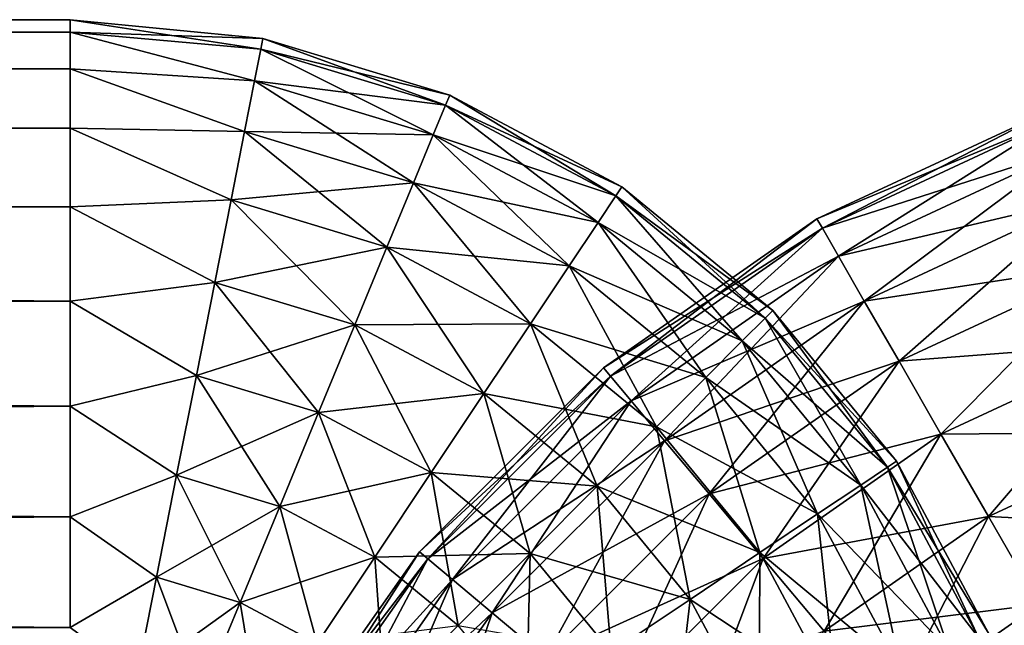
# Model space of a CAD drawing. Header units: inches. Extents: x -4.64 to 4.64, y -1.42 to 0.49.
# Tile 283 of 608: x -1.997 to -1.8801, y -0.6359 to -0.564. Entities that reach past the tile are written whole.
import ezdxf

# ---------------------------------------------------------------- set-up
doc = ezdxf.new("R2010")
doc.units = ezdxf.units.IN
doc.header["$LTSCALE"] = 65.185185
doc.header["$MEASUREMENT"] = 0
for name, color, linetype in [('695', 7, 'CONTINUOUS'), ('696', 7, 'CONTINUOUS'), ('707', 7, 'CONTINUOUS'), ('708', 7, 'CONTINUOUS'), ('709', 7, 'CONTINUOUS'), ('710', 7, 'CONTINUOUS')]:
    doc.layers.add(name, color=color, linetype=linetype)

msp = doc.modelspace()

# ---------------------------------------------------------------- linework, layer by layer
at = {"layer": '695', "color": 7, "linetype": 'CONTINUOUS', "true_color": 0xa2afbf}
for points in [[(-1.87392, -0.57582, -8.42748), (-1.90237, -0.58764, -8.41521), (-1.87436, -0.57461, -8.41521), (-1.87392, -0.57582, -8.42748)], [(-1.90172, -0.58875, -8.42748), (-1.90237, -0.58764, -8.41521), (-1.87392, -0.57582, -8.42748), (-1.90172, -0.58875, -8.42748)], [(-1.87262, -0.57941, -8.43921), (-1.90172, -0.58875, -8.42748), (-1.87392, -0.57582, -8.42748), (-1.87262, -0.57941, -8.43921)], [(-1.89982, -0.59206, -8.43921), (-1.90172, -0.58875, -8.42748), (-1.87262, -0.57941, -8.43921), (-1.89982, -0.59206, -8.43921)], [(-1.87052, -0.5852, -8.44989), (-1.89982, -0.59206, -8.43921), (-1.87262, -0.57941, -8.43921), (-1.87052, -0.5852, -8.44989)], [(-1.89674, -0.5974, -8.44989), (-1.89982, -0.59206, -8.43921), (-1.87052, -0.5852, -8.44989), (-1.89674, -0.5974, -8.44989)], [(-1.86771, -0.59296, -8.45906), (-1.89674, -0.5974, -8.44989), (-1.87052, -0.5852, -8.44989), (-1.86771, -0.59296, -8.45906)], [(-1.90172, -0.58875, -8.42748), (-1.92768, -0.60533, -8.41521), (-1.90237, -0.58764, -8.41521), (-1.90172, -0.58875, -8.42748)], [(-1.92685, -0.60632, -8.42748), (-1.92768, -0.60533, -8.41521), (-1.90172, -0.58875, -8.42748), (-1.92685, -0.60632, -8.42748)], [(-1.89982, -0.59206, -8.43921), (-1.92685, -0.60632, -8.42748), (-1.90172, -0.58875, -8.42748), (-1.89982, -0.59206, -8.43921)], [(-1.9244, -0.60924, -8.43921), (-1.92685, -0.60632, -8.42748), (-1.89982, -0.59206, -8.43921), (-1.9244, -0.60924, -8.43921)], [(-1.89674, -0.5974, -8.44989), (-1.9244, -0.60924, -8.43921), (-1.89982, -0.59206, -8.43921), (-1.89674, -0.5974, -8.44989)], [(-1.89262, -0.60455, -8.45906), (-1.89674, -0.5974, -8.44989), (-1.86771, -0.59296, -8.45906), (-1.89262, -0.60455, -8.45906)], [(-1.8643, -0.60234, -8.46631), (-1.89262, -0.60455, -8.45906), (-1.86771, -0.59296, -8.45906), (-1.8643, -0.60234, -8.46631)], [(-1.92044, -0.61397, -8.44989), (-1.9244, -0.60924, -8.43921), (-1.89674, -0.5974, -8.44989), (-1.92044, -0.61397, -8.44989)], [(-1.89262, -0.60455, -8.45906), (-1.92044, -0.61397, -8.44989), (-1.89674, -0.5974, -8.44989), (-1.89262, -0.60455, -8.45906)], [(-1.88764, -0.6132, -8.46631), (-1.89262, -0.60455, -8.45906), (-1.8643, -0.60234, -8.46631), (-1.88764, -0.6132, -8.46631)], [(-1.86046, -0.61294, -8.47132), (-1.88764, -0.6132, -8.46631), (-1.8643, -0.60234, -8.46631), (-1.86046, -0.61294, -8.47132)], [(-1.92685, -0.60632, -8.42748), (-1.94953, -0.62716, -8.41521), (-1.92768, -0.60533, -8.41521), (-1.92685, -0.60632, -8.42748)], [(-1.91514, -0.62029, -8.45906), (-1.92044, -0.61397, -8.44989), (-1.89262, -0.60455, -8.45906), (-1.91514, -0.62029, -8.45906)], [(-1.88764, -0.6132, -8.46631), (-1.91514, -0.62029, -8.45906), (-1.89262, -0.60455, -8.45906), (-1.88764, -0.6132, -8.46631)], [(-1.94854, -0.62798, -8.42748), (-1.94953, -0.62716, -8.41521), (-1.92685, -0.60632, -8.42748), (-1.94854, -0.62798, -8.42748)], [(-1.9244, -0.60924, -8.43921), (-1.94854, -0.62798, -8.42748), (-1.92685, -0.60632, -8.42748), (-1.9244, -0.60924, -8.43921)], [(-1.94562, -0.63044, -8.43921), (-1.94854, -0.62798, -8.42748), (-1.9244, -0.60924, -8.43921), (-1.94562, -0.63044, -8.43921)], [(-1.92044, -0.61397, -8.44989), (-1.94562, -0.63044, -8.43921), (-1.9244, -0.60924, -8.43921), (-1.92044, -0.61397, -8.44989)], [(-1.90873, -0.62794, -8.46631), (-1.91514, -0.62029, -8.45906), (-1.88764, -0.6132, -8.46631), (-1.90873, -0.62794, -8.46631)], [(-1.88201, -0.62296, -8.47132), (-1.90873, -0.62794, -8.46631), (-1.88764, -0.6132, -8.46631), (-1.88201, -0.62296, -8.47132)], [(-1.88201, -0.62296, -8.47132), (-1.88764, -0.6132, -8.46631), (-1.86046, -0.61294, -8.47132), (-1.88201, -0.62296, -8.47132)], [(-1.85635, -0.62428, -8.47389), (-1.88201, -0.62296, -8.47132), (-1.86046, -0.61294, -8.47132), (-1.85635, -0.62428, -8.47389)], [(-1.9409, -0.6344, -8.44989), (-1.94562, -0.63044, -8.43921), (-1.92044, -0.61397, -8.44989), (-1.9409, -0.6344, -8.44989)], [(-1.91514, -0.62029, -8.45906), (-1.9409, -0.6344, -8.44989), (-1.92044, -0.61397, -8.44989), (-1.91514, -0.62029, -8.45906)], [(-1.93458, -0.63971, -8.45906), (-1.9409, -0.6344, -8.44989), (-1.91514, -0.62029, -8.45906), (-1.93458, -0.63971, -8.45906)], [(-1.90873, -0.62794, -8.46631), (-1.93458, -0.63971, -8.45906), (-1.91514, -0.62029, -8.45906), (-1.90873, -0.62794, -8.46631)], [(-1.9015, -0.63658, -8.47132), (-1.90873, -0.62794, -8.46631), (-1.88201, -0.62296, -8.47132), (-1.9015, -0.63658, -8.47132)], [(-1.87599, -0.63341, -8.47389), (-1.9015, -0.63658, -8.47132), (-1.88201, -0.62296, -8.47132), (-1.87599, -0.63341, -8.47389)], [(-1.87599, -0.63341, -8.47389), (-1.88201, -0.62296, -8.47132), (-1.85635, -0.62428, -8.47389), (-1.87599, -0.63341, -8.47389)], [(-1.94854, -0.62798, -8.42748), (-1.96726, -0.65245, -8.41521), (-1.94953, -0.62716, -8.41521), (-1.94854, -0.62798, -8.42748)], [(-1.96614, -0.65309, -8.42748), (-1.96726, -0.65245, -8.41521), (-1.94854, -0.62798, -8.42748), (-1.96614, -0.65309, -8.42748)], [(-1.94562, -0.63044, -8.43921), (-1.96614, -0.65309, -8.42748), (-1.94854, -0.62798, -8.42748), (-1.94562, -0.63044, -8.43921)], [(-1.92694, -0.64613, -8.46631), (-1.93458, -0.63971, -8.45906), (-1.90873, -0.62794, -8.46631), (-1.92694, -0.64613, -8.46631)], [(-1.9015, -0.63658, -8.47132), (-1.92694, -0.64613, -8.46631), (-1.90873, -0.62794, -8.46631), (-1.9015, -0.63658, -8.47132)], [(-1.96284, -0.655, -8.43921), (-1.96614, -0.65309, -8.42748), (-1.94562, -0.63044, -8.43921), (-1.96284, -0.655, -8.43921)], [(-1.9409, -0.6344, -8.44989), (-1.96284, -0.655, -8.43921), (-1.94562, -0.63044, -8.43921), (-1.9409, -0.6344, -8.44989)], [(-1.9575, -0.65808, -8.44989), (-1.96284, -0.655, -8.43921), (-1.9409, -0.6344, -8.44989), (-1.9575, -0.65808, -8.44989)], [(-1.93458, -0.63971, -8.45906), (-1.9575, -0.65808, -8.44989), (-1.9409, -0.6344, -8.44989), (-1.93458, -0.63971, -8.45906)], [(-1.89375, -0.64583, -8.47389), (-1.9015, -0.63658, -8.47132), (-1.87599, -0.63341, -8.47389), (-1.89375, -0.64583, -8.47389)], [(-1.86983, -0.6441, -8.47389), (-1.89375, -0.64583, -8.47389), (-1.87599, -0.63341, -8.47389), (-1.86983, -0.6441, -8.47389)]]:
    msp.add_3dface(points, dxfattribs=at)
at = {"layer": '696', "color": 7, "linetype": 'CONTINUOUS', "true_color": 0xa2afbf}
for points in [[(-1.87436, -0.57461, -8.41521), (-1.90237, -0.58764, -8.41521), (-1.90172, -0.58875, -8.40294), (-1.87436, -0.57461, -8.41521)], [(-1.87436, -0.57461, -8.41521), (-1.90172, -0.58875, -8.40294), (-1.87392, -0.57582, -8.40294), (-1.87436, -0.57461, -8.41521)], [(-1.90172, -0.58875, -8.40294), (-1.89982, -0.59206, -8.39121), (-1.87392, -0.57582, -8.40294), (-1.90172, -0.58875, -8.40294)], [(-1.87392, -0.57582, -8.40294), (-1.89982, -0.59206, -8.39121), (-1.87262, -0.57941, -8.39121), (-1.87392, -0.57582, -8.40294)], [(-1.89982, -0.59206, -8.39121), (-1.89674, -0.5974, -8.38053), (-1.87262, -0.57941, -8.39121), (-1.89982, -0.59206, -8.39121)], [(-1.87262, -0.57941, -8.39121), (-1.89674, -0.5974, -8.38053), (-1.87052, -0.5852, -8.38053), (-1.87262, -0.57941, -8.39121)], [(-1.89674, -0.5974, -8.38053), (-1.89262, -0.60455, -8.37136), (-1.87052, -0.5852, -8.38053), (-1.89674, -0.5974, -8.38053)], [(-1.87052, -0.5852, -8.38053), (-1.89262, -0.60455, -8.37136), (-1.86771, -0.59296, -8.37136), (-1.87052, -0.5852, -8.38053)], [(-1.90237, -0.58764, -8.41521), (-1.92768, -0.60533, -8.41521), (-1.92685, -0.60632, -8.40294), (-1.90237, -0.58764, -8.41521)], [(-1.90237, -0.58764, -8.41521), (-1.92685, -0.60632, -8.40294), (-1.90172, -0.58875, -8.40294), (-1.90237, -0.58764, -8.41521)], [(-1.92685, -0.60632, -8.40294), (-1.9244, -0.60924, -8.39121), (-1.90172, -0.58875, -8.40294), (-1.92685, -0.60632, -8.40294)], [(-1.90172, -0.58875, -8.40294), (-1.9244, -0.60924, -8.39121), (-1.89982, -0.59206, -8.39121), (-1.90172, -0.58875, -8.40294)], [(-1.9244, -0.60924, -8.39121), (-1.92044, -0.61397, -8.38053), (-1.89982, -0.59206, -8.39121), (-1.9244, -0.60924, -8.39121)], [(-1.89982, -0.59206, -8.39121), (-1.92044, -0.61397, -8.38053), (-1.89674, -0.5974, -8.38053), (-1.89982, -0.59206, -8.39121)], [(-1.89262, -0.60455, -8.37136), (-1.88764, -0.6132, -8.36411), (-1.86771, -0.59296, -8.37136), (-1.89262, -0.60455, -8.37136)], [(-1.86771, -0.59296, -8.37136), (-1.88764, -0.6132, -8.36411), (-1.8643, -0.60234, -8.36411), (-1.86771, -0.59296, -8.37136)], [(-1.92044, -0.61397, -8.38053), (-1.91514, -0.62029, -8.37136), (-1.89674, -0.5974, -8.38053), (-1.92044, -0.61397, -8.38053)], [(-1.89674, -0.5974, -8.38053), (-1.91514, -0.62029, -8.37136), (-1.89262, -0.60455, -8.37136), (-1.89674, -0.5974, -8.38053)], [(-1.88764, -0.6132, -8.36411), (-1.88201, -0.62296, -8.3591), (-1.8643, -0.60234, -8.36411), (-1.88764, -0.6132, -8.36411)], [(-1.8643, -0.60234, -8.36411), (-1.88201, -0.62296, -8.3591), (-1.86046, -0.61294, -8.3591), (-1.8643, -0.60234, -8.36411)], [(-1.92768, -0.60533, -8.41521), (-1.94953, -0.62716, -8.41521), (-1.94854, -0.62798, -8.40294), (-1.92768, -0.60533, -8.41521)], [(-1.92768, -0.60533, -8.41521), (-1.94854, -0.62798, -8.40294), (-1.92685, -0.60632, -8.40294), (-1.92768, -0.60533, -8.41521)], [(-1.91514, -0.62029, -8.37136), (-1.90873, -0.62794, -8.36411), (-1.89262, -0.60455, -8.37136), (-1.91514, -0.62029, -8.37136)], [(-1.89262, -0.60455, -8.37136), (-1.90873, -0.62794, -8.36411), (-1.88764, -0.6132, -8.36411), (-1.89262, -0.60455, -8.37136)], [(-1.94854, -0.62798, -8.40294), (-1.94562, -0.63044, -8.39121), (-1.92685, -0.60632, -8.40294), (-1.94854, -0.62798, -8.40294)], [(-1.92685, -0.60632, -8.40294), (-1.94562, -0.63044, -8.39121), (-1.9244, -0.60924, -8.39121), (-1.92685, -0.60632, -8.40294)], [(-1.94562, -0.63044, -8.39121), (-1.9409, -0.6344, -8.38053), (-1.9244, -0.60924, -8.39121), (-1.94562, -0.63044, -8.39121)], [(-1.9244, -0.60924, -8.39121), (-1.9409, -0.6344, -8.38053), (-1.92044, -0.61397, -8.38053), (-1.9244, -0.60924, -8.39121)], [(-1.90873, -0.62794, -8.36411), (-1.9015, -0.63658, -8.3591), (-1.88764, -0.6132, -8.36411), (-1.90873, -0.62794, -8.36411)], [(-1.88764, -0.6132, -8.36411), (-1.9015, -0.63658, -8.3591), (-1.88201, -0.62296, -8.3591), (-1.88764, -0.6132, -8.36411)], [(-1.88201, -0.62296, -8.3591), (-1.87599, -0.63341, -8.35653), (-1.86046, -0.61294, -8.3591), (-1.88201, -0.62296, -8.3591)], [(-1.9409, -0.6344, -8.38053), (-1.93458, -0.63971, -8.37136), (-1.92044, -0.61397, -8.38053), (-1.9409, -0.6344, -8.38053)], [(-1.92044, -0.61397, -8.38053), (-1.93458, -0.63971, -8.37136), (-1.91514, -0.62029, -8.37136), (-1.92044, -0.61397, -8.38053)], [(-1.93458, -0.63971, -8.37136), (-1.92694, -0.64613, -8.36411), (-1.91514, -0.62029, -8.37136), (-1.93458, -0.63971, -8.37136)], [(-1.91514, -0.62029, -8.37136), (-1.92694, -0.64613, -8.36411), (-1.90873, -0.62794, -8.36411), (-1.91514, -0.62029, -8.37136)], [(-1.9015, -0.63658, -8.3591), (-1.89375, -0.64583, -8.35653), (-1.88201, -0.62296, -8.3591), (-1.9015, -0.63658, -8.3591)], [(-1.88201, -0.62296, -8.3591), (-1.89375, -0.64583, -8.35653), (-1.87599, -0.63341, -8.35653), (-1.88201, -0.62296, -8.3591)], [(-1.94953, -0.62716, -8.41521), (-1.96726, -0.65245, -8.41521), (-1.96614, -0.65309, -8.40294), (-1.94953, -0.62716, -8.41521)], [(-1.94953, -0.62716, -8.41521), (-1.96614, -0.65309, -8.40294), (-1.94854, -0.62798, -8.40294), (-1.94953, -0.62716, -8.41521)], [(-1.96614, -0.65309, -8.40294), (-1.96284, -0.655, -8.39121), (-1.94854, -0.62798, -8.40294), (-1.96614, -0.65309, -8.40294)], [(-1.94854, -0.62798, -8.40294), (-1.96284, -0.655, -8.39121), (-1.94562, -0.63044, -8.39121), (-1.94854, -0.62798, -8.40294)], [(-1.92694, -0.64613, -8.36411), (-1.91831, -0.65338, -8.3591), (-1.90873, -0.62794, -8.36411), (-1.92694, -0.64613, -8.36411)], [(-1.90873, -0.62794, -8.36411), (-1.91831, -0.65338, -8.3591), (-1.9015, -0.63658, -8.3591), (-1.90873, -0.62794, -8.36411)], [(-1.96284, -0.655, -8.39121), (-1.9575, -0.65808, -8.38053), (-1.94562, -0.63044, -8.39121), (-1.96284, -0.655, -8.39121)], [(-1.94562, -0.63044, -8.39121), (-1.9575, -0.65808, -8.38053), (-1.9409, -0.6344, -8.38053), (-1.94562, -0.63044, -8.39121)], [(-1.9575, -0.65808, -8.38053), (-1.95035, -0.66221, -8.37136), (-1.9409, -0.6344, -8.38053), (-1.9575, -0.65808, -8.38053)], [(-1.9409, -0.6344, -8.38053), (-1.95035, -0.66221, -8.37136), (-1.93458, -0.63971, -8.37136), (-1.9409, -0.6344, -8.38053)], [(-1.89375, -0.64583, -8.35653), (-1.88582, -0.65528, -8.35653), (-1.87599, -0.63341, -8.35653), (-1.89375, -0.64583, -8.35653)], [(-1.87599, -0.63341, -8.35653), (-1.88582, -0.65528, -8.35653), (-1.86983, -0.6441, -8.35653), (-1.87599, -0.63341, -8.35653)]]:
    msp.add_3dface(points, dxfattribs=at)
at = {"layer": '707', "color": 7, "linetype": 'CONTINUOUS', "true_color": 0xa2afbf}
for points in [[(-1.991, -0.56548, 8.42834), (-1.96812, -0.56624, 8.41521), (-1.991, -0.564, 8.41521), (-1.991, -0.56548, 8.42834)], [(-1.9691, -0.57124, 8.43921), (-1.96837, -0.56751, 8.42748), (-1.991, -0.56548, 8.42834), (-1.9691, -0.57124, 8.43921)], [(-1.991, -0.56984, 8.44081), (-1.9691, -0.57124, 8.43921), (-1.991, -0.56548, 8.42834), (-1.991, -0.56984, 8.44081)], [(-1.96837, -0.56751, 8.42748), (-1.96812, -0.56624, 8.41521), (-1.991, -0.56548, 8.42834), (-1.96837, -0.56751, 8.42748)], [(-1.96837, -0.56751, 8.42748), (-1.94595, -0.57294, 8.41521), (-1.96812, -0.56624, 8.41521), (-1.96837, -0.56751, 8.42748)], [(-1.9691, -0.57124, 8.43921), (-1.94644, -0.57413, 8.42748), (-1.96837, -0.56751, 8.42748), (-1.9691, -0.57124, 8.43921)], [(-1.94644, -0.57413, 8.42748), (-1.94595, -0.57294, 8.41521), (-1.96837, -0.56751, 8.42748), (-1.94644, -0.57413, 8.42748)], [(-1.9703, -0.57729, 8.44989), (-1.9691, -0.57124, 8.43921), (-1.991, -0.56984, 8.44081), (-1.9703, -0.57729, 8.44989)], [(-1.991, -0.57687, 8.452), (-1.9703, -0.57729, 8.44989), (-1.991, -0.56984, 8.44081), (-1.991, -0.57687, 8.452)], [(-1.9703, -0.57729, 8.44989), (-1.9479, -0.57765, 8.43921), (-1.9691, -0.57124, 8.43921), (-1.9703, -0.57729, 8.44989)], [(-1.9479, -0.57765, 8.43921), (-1.94644, -0.57413, 8.42748), (-1.9691, -0.57124, 8.43921), (-1.9479, -0.57765, 8.43921)], [(-1.94644, -0.57413, 8.42748), (-1.92552, -0.58384, 8.41521), (-1.94595, -0.57294, 8.41521), (-1.94644, -0.57413, 8.42748)], [(-1.9479, -0.57765, 8.43921), (-1.92624, -0.58491, 8.42748), (-1.94644, -0.57413, 8.42748), (-1.9479, -0.57765, 8.43921)], [(-1.92624, -0.58491, 8.42748), (-1.92552, -0.58384, 8.41521), (-1.94644, -0.57413, 8.42748), (-1.92624, -0.58491, 8.42748)], [(-1.9719, -0.58539, 8.45906), (-1.9703, -0.57729, 8.44989), (-1.991, -0.57687, 8.452), (-1.9719, -0.58539, 8.45906)], [(-1.991, -0.58621, 8.46134), (-1.9719, -0.58539, 8.45906), (-1.991, -0.57687, 8.452), (-1.991, -0.58621, 8.46134)], [(-1.9719, -0.58539, 8.45906), (-1.95025, -0.58335, 8.44989), (-1.9703, -0.57729, 8.44989), (-1.9719, -0.58539, 8.45906)], [(-1.95025, -0.58335, 8.44989), (-1.9479, -0.57765, 8.43921), (-1.9703, -0.57729, 8.44989), (-1.95025, -0.58335, 8.44989)], [(-1.95025, -0.58335, 8.44989), (-1.92835, -0.58808, 8.43921), (-1.9479, -0.57765, 8.43921), (-1.95025, -0.58335, 8.44989)], [(-1.92835, -0.58808, 8.43921), (-1.92624, -0.58491, 8.42748), (-1.9479, -0.57765, 8.43921), (-1.92835, -0.58808, 8.43921)], [(-1.9534, -0.59098, 8.45906), (-1.95025, -0.58335, 8.44989), (-1.9719, -0.58539, 8.45906), (-1.9534, -0.59098, 8.45906)], [(-1.9534, -0.59098, 8.45906), (-1.93177, -0.59321, 8.44989), (-1.95025, -0.58335, 8.44989), (-1.9534, -0.59098, 8.45906)], [(-1.93177, -0.59321, 8.44989), (-1.92835, -0.58808, 8.43921), (-1.95025, -0.58335, 8.44989), (-1.93177, -0.59321, 8.44989)], [(-1.92624, -0.58491, 8.42748), (-1.90761, -0.59851, 8.41521), (-1.92552, -0.58384, 8.41521), (-1.92624, -0.58491, 8.42748)], [(-1.97384, -0.59518, 8.46631), (-1.9719, -0.58539, 8.45906), (-1.991, -0.58621, 8.46134), (-1.97384, -0.59518, 8.46631)], [(-1.97384, -0.59518, 8.46631), (-1.9534, -0.59098, 8.45906), (-1.9719, -0.58539, 8.45906), (-1.97384, -0.59518, 8.46631)], [(-1.92835, -0.58808, 8.43921), (-1.90852, -0.59942, 8.42748), (-1.92624, -0.58491, 8.42748), (-1.92835, -0.58808, 8.43921)], [(-1.90852, -0.59942, 8.42748), (-1.90761, -0.59851, 8.41521), (-1.92624, -0.58491, 8.42748), (-1.90852, -0.59942, 8.42748)], [(-1.991, -0.5974, 8.46837), (-1.97384, -0.59518, 8.46631), (-1.991, -0.58621, 8.46134), (-1.991, -0.5974, 8.46837)], [(-1.93177, -0.59321, 8.44989), (-1.91122, -0.60212, 8.43921), (-1.92835, -0.58808, 8.43921), (-1.93177, -0.59321, 8.44989)], [(-1.91122, -0.60212, 8.43921), (-1.90852, -0.59942, 8.42748), (-1.92835, -0.58808, 8.43921), (-1.91122, -0.60212, 8.43921)], [(-1.95721, -0.6002, 8.46631), (-1.9534, -0.59098, 8.45906), (-1.97384, -0.59518, 8.46631), (-1.95721, -0.6002, 8.46631)], [(-1.95721, -0.6002, 8.46631), (-1.93635, -0.60008, 8.45906), (-1.9534, -0.59098, 8.45906), (-1.95721, -0.6002, 8.46631)], [(-1.93635, -0.60008, 8.45906), (-1.93177, -0.59321, 8.44989), (-1.9534, -0.59098, 8.45906), (-1.93635, -0.60008, 8.45906)], [(-1.93635, -0.60008, 8.45906), (-1.91557, -0.60648, 8.44989), (-1.93177, -0.59321, 8.44989), (-1.93635, -0.60008, 8.45906)], [(-1.91557, -0.60648, 8.44989), (-1.91122, -0.60212, 8.43921), (-1.93177, -0.59321, 8.44989), (-1.91557, -0.60648, 8.44989)], [(-1.97602, -0.60623, 8.47132), (-1.97384, -0.59518, 8.46631), (-1.991, -0.5974, 8.46837), (-1.97602, -0.60623, 8.47132)], [(-1.97602, -0.60623, 8.47132), (-1.95721, -0.6002, 8.46631), (-1.97384, -0.59518, 8.46631), (-1.97602, -0.60623, 8.47132)], [(-1.991, -0.60987, 8.47273), (-1.97602, -0.60623, 8.47132), (-1.991, -0.5974, 8.46837), (-1.991, -0.60987, 8.47273)], [(-1.91122, -0.60212, 8.43921), (-1.89398, -0.61712, 8.42748), (-1.90852, -0.59942, 8.42748), (-1.91122, -0.60212, 8.43921)], [(-1.90852, -0.59942, 8.42748), (-1.89291, -0.6164, 8.41521), (-1.90761, -0.59851, 8.41521), (-1.90852, -0.59942, 8.42748)], [(-1.89398, -0.61712, 8.42748), (-1.89291, -0.6164, 8.41521), (-1.90852, -0.59942, 8.42748), (-1.89398, -0.61712, 8.42748)], [(-1.96151, -0.61062, 8.47132), (-1.95721, -0.6002, 8.46631), (-1.97602, -0.60623, 8.47132), (-1.96151, -0.61062, 8.47132)], [(-1.96151, -0.61062, 8.47132), (-1.94189, -0.60838, 8.46631), (-1.95721, -0.6002, 8.46631), (-1.96151, -0.61062, 8.47132)], [(-1.94189, -0.60838, 8.46631), (-1.93635, -0.60008, 8.45906), (-1.95721, -0.6002, 8.46631), (-1.94189, -0.60838, 8.46631)], [(-1.94189, -0.60838, 8.46631), (-1.92141, -0.61232, 8.45906), (-1.93635, -0.60008, 8.45906), (-1.94189, -0.60838, 8.46631)], [(-1.92141, -0.61232, 8.45906), (-1.91557, -0.60648, 8.44989), (-1.93635, -0.60008, 8.45906), (-1.92141, -0.61232, 8.45906)], [(-1.91557, -0.60648, 8.44989), (-1.89715, -0.61924, 8.43921), (-1.91122, -0.60212, 8.43921), (-1.91557, -0.60648, 8.44989)], [(-1.89715, -0.61924, 8.43921), (-1.89398, -0.61712, 8.42748), (-1.91122, -0.60212, 8.43921), (-1.89715, -0.61924, 8.43921)], [(-1.97836, -0.61807, 8.47389), (-1.97602, -0.60623, 8.47132), (-1.991, -0.60987, 8.47273), (-1.97836, -0.61807, 8.47389)], [(-1.97836, -0.61807, 8.47389), (-1.96151, -0.61062, 8.47132), (-1.97602, -0.60623, 8.47132), (-1.97836, -0.61807, 8.47389)], [(-1.92141, -0.61232, 8.45906), (-1.90228, -0.62267, 8.44989), (-1.91557, -0.60648, 8.44989), (-1.92141, -0.61232, 8.45906)], [(-1.90228, -0.62267, 8.44989), (-1.89715, -0.61924, 8.43921), (-1.91557, -0.60648, 8.44989), (-1.90228, -0.62267, 8.44989)], [(-1.94814, -0.61775, 8.47132), (-1.94189, -0.60838, 8.46631), (-1.96151, -0.61062, 8.47132), (-1.94814, -0.61775, 8.47132)], [(-1.94814, -0.61775, 8.47132), (-1.92846, -0.61938, 8.46631), (-1.94189, -0.60838, 8.46631), (-1.94814, -0.61775, 8.47132)], [(-1.92846, -0.61938, 8.46631), (-1.92141, -0.61232, 8.45906), (-1.94189, -0.60838, 8.46631), (-1.92846, -0.61938, 8.46631)], [(-1.991, -0.623, 8.47421), (-1.97836, -0.61807, 8.47389), (-1.991, -0.60987, 8.47273), (-1.991, -0.623, 8.47421)], [(-1.96612, -0.62177, 8.47389), (-1.96151, -0.61062, 8.47132), (-1.97836, -0.61807, 8.47389), (-1.96612, -0.62177, 8.47389)], [(-1.96612, -0.62177, 8.47389), (-1.94814, -0.61775, 8.47132), (-1.96151, -0.61062, 8.47132), (-1.96612, -0.62177, 8.47389)], [(-1.92846, -0.61938, 8.46631), (-1.90914, -0.62726, 8.45906), (-1.92141, -0.61232, 8.45906), (-1.92846, -0.61938, 8.46631)], [(-1.90914, -0.62726, 8.45906), (-1.90228, -0.62267, 8.44989), (-1.92141, -0.61232, 8.45906), (-1.90914, -0.62726, 8.45906)], [(-1.89398, -0.61712, 8.42748), (-1.88199, -0.63682, 8.41521), (-1.89291, -0.6164, 8.41521), (-1.89398, -0.61712, 8.42748)], [(-1.98075, -0.63017, 8.47389), (-1.97836, -0.61807, 8.47389), (-1.991, -0.623, 8.47421), (-1.98075, -0.63017, 8.47389)], [(-1.98075, -0.63017, 8.47389), (-1.96612, -0.62177, 8.47389), (-1.97836, -0.61807, 8.47389), (-1.98075, -0.63017, 8.47389)], [(-1.95484, -0.62779, 8.47389), (-1.94814, -0.61775, 8.47132), (-1.96612, -0.62177, 8.47389), (-1.95484, -0.62779, 8.47389)], [(-1.95484, -0.62779, 8.47389), (-1.93642, -0.62736, 8.47132), (-1.94814, -0.61775, 8.47132), (-1.95484, -0.62779, 8.47389)], [(-1.93642, -0.62736, 8.47132), (-1.92846, -0.61938, 8.46631), (-1.94814, -0.61775, 8.47132), (-1.93642, -0.62736, 8.47132)], [(-1.89715, -0.61924, 8.43921), (-1.88318, -0.63732, 8.42748), (-1.89398, -0.61712, 8.42748), (-1.89715, -0.61924, 8.43921)], [(-1.88318, -0.63732, 8.42748), (-1.88199, -0.63682, 8.41521), (-1.89398, -0.61712, 8.42748), (-1.88318, -0.63732, 8.42748)], [(-1.90228, -0.62267, 8.44989), (-1.8867, -0.63877, 8.43921), (-1.89715, -0.61924, 8.43921), (-1.90228, -0.62267, 8.44989)], [(-1.8867, -0.63877, 8.43921), (-1.88318, -0.63732, 8.42748), (-1.89715, -0.61924, 8.43921), (-1.8867, -0.63877, 8.43921)], [(-1.93642, -0.62736, 8.47132), (-1.91743, -0.6328, 8.46631), (-1.92846, -0.61938, 8.46631), (-1.93642, -0.62736, 8.47132)], [(-1.91743, -0.6328, 8.46631), (-1.90914, -0.62726, 8.45906), (-1.92846, -0.61938, 8.46631), (-1.91743, -0.6328, 8.46631)], [(-1.97083, -0.63317, 8.47389), (-1.96612, -0.62177, 8.47389), (-1.98075, -0.63017, 8.47389), (-1.97083, -0.63317, 8.47389)], [(-1.97083, -0.63317, 8.47389), (-1.95484, -0.62779, 8.47389), (-1.96612, -0.62177, 8.47389), (-1.97083, -0.63317, 8.47389)], [(-1.90914, -0.62726, 8.45906), (-1.8924, -0.64114, 8.44989), (-1.90228, -0.62267, 8.44989), (-1.90914, -0.62726, 8.45906)], [(-1.8924, -0.64114, 8.44989), (-1.8867, -0.63877, 8.43921), (-1.90228, -0.62267, 8.44989), (-1.8924, -0.64114, 8.44989)], [(-1.991, -0.63613, 8.47273), (-1.98075, -0.63017, 8.47389), (-1.991, -0.623, 8.47421), (-1.991, -0.63613, 8.47273)], [(-1.94495, -0.63589, 8.47389), (-1.93642, -0.62736, 8.47132), (-1.95484, -0.62779, 8.47389), (-1.94495, -0.63589, 8.47389)], [(-1.94495, -0.63589, 8.47389), (-1.9268, -0.63907, 8.47132), (-1.93642, -0.62736, 8.47132), (-1.94495, -0.63589, 8.47389)], [(-1.9268, -0.63907, 8.47132), (-1.91743, -0.6328, 8.46631), (-1.93642, -0.62736, 8.47132), (-1.9268, -0.63907, 8.47132)], [(-1.91743, -0.6328, 8.46631), (-1.90002, -0.6443, 8.45906), (-1.90914, -0.62726, 8.45906), (-1.91743, -0.6328, 8.46631)], [(-1.90002, -0.6443, 8.45906), (-1.8924, -0.64114, 8.44989), (-1.90914, -0.62726, 8.45906), (-1.90002, -0.6443, 8.45906)], [(-1.96168, -0.63805, 8.47389), (-1.95484, -0.62779, 8.47389), (-1.97083, -0.63317, 8.47389), (-1.96168, -0.63805, 8.47389)], [(-1.96168, -0.63805, 8.47389), (-1.94495, -0.63589, 8.47389), (-1.95484, -0.62779, 8.47389), (-1.96168, -0.63805, 8.47389)], [(-1.98309, -0.64201, 8.47132), (-1.98075, -0.63017, 8.47389), (-1.991, -0.63613, 8.47273), (-1.98309, -0.64201, 8.47132)], [(-1.98309, -0.64201, 8.47132), (-1.97083, -0.63317, 8.47389), (-1.98075, -0.63017, 8.47389), (-1.98309, -0.64201, 8.47132)], [(-1.97544, -0.64432, 8.47132), (-1.97083, -0.63317, 8.47389), (-1.98309, -0.64201, 8.47132), (-1.97544, -0.64432, 8.47132)], [(-1.97544, -0.64432, 8.47132), (-1.96168, -0.63805, 8.47389), (-1.97083, -0.63317, 8.47389), (-1.97544, -0.64432, 8.47132)], [(-1.9268, -0.63907, 8.47132), (-1.90924, -0.64812, 8.46631), (-1.91743, -0.6328, 8.46631), (-1.9268, -0.63907, 8.47132)], [(-1.90924, -0.64812, 8.46631), (-1.90002, -0.6443, 8.45906), (-1.91743, -0.6328, 8.46631), (-1.90924, -0.64812, 8.46631)]]:
    msp.add_3dface(points, dxfattribs=at)
at = {"layer": '708', "color": 7, "linetype": 'CONTINUOUS', "true_color": 0xa2afbf}
for points in [[(-1.991, -0.564, 8.41521), (-1.96812, -0.56624, 8.41521), (-1.96837, -0.56751, 8.40294), (-1.991, -0.564, 8.41521)], [(-1.991, -0.564, 8.41521), (-1.96837, -0.56751, 8.40294), (-1.991, -0.56548, 8.40208), (-1.991, -0.564, 8.41521)], [(-1.96837, -0.56751, 8.40294), (-1.9691, -0.57124, 8.39121), (-1.991, -0.56548, 8.40208), (-1.96837, -0.56751, 8.40294)], [(-1.991, -0.56548, 8.40208), (-1.9691, -0.57124, 8.39121), (-1.991, -0.56984, 8.38961), (-1.991, -0.56548, 8.40208)], [(-1.96837, -0.56751, 8.40294), (-1.96812, -0.56624, 8.41521), (-1.94644, -0.57413, 8.40294), (-1.96837, -0.56751, 8.40294)], [(-1.96812, -0.56624, 8.41521), (-1.94595, -0.57294, 8.41521), (-1.94644, -0.57413, 8.40294), (-1.96812, -0.56624, 8.41521)], [(-1.9691, -0.57124, 8.39121), (-1.96837, -0.56751, 8.40294), (-1.9479, -0.57765, 8.39121), (-1.9691, -0.57124, 8.39121)], [(-1.9479, -0.57765, 8.39121), (-1.96837, -0.56751, 8.40294), (-1.94644, -0.57413, 8.40294), (-1.9479, -0.57765, 8.39121)], [(-1.9691, -0.57124, 8.39121), (-1.9703, -0.57729, 8.38053), (-1.991, -0.56984, 8.38961), (-1.9691, -0.57124, 8.39121)], [(-1.991, -0.56984, 8.38961), (-1.9703, -0.57729, 8.38053), (-1.991, -0.57687, 8.37842), (-1.991, -0.56984, 8.38961)], [(-1.9703, -0.57729, 8.38053), (-1.9691, -0.57124, 8.39121), (-1.95025, -0.58335, 8.38053), (-1.9703, -0.57729, 8.38053)], [(-1.95025, -0.58335, 8.38053), (-1.9691, -0.57124, 8.39121), (-1.9479, -0.57765, 8.39121), (-1.95025, -0.58335, 8.38053)], [(-1.94644, -0.57413, 8.40294), (-1.94595, -0.57294, 8.41521), (-1.92624, -0.58491, 8.40294), (-1.94644, -0.57413, 8.40294)], [(-1.94595, -0.57294, 8.41521), (-1.92552, -0.58384, 8.41521), (-1.92624, -0.58491, 8.40294), (-1.94595, -0.57294, 8.41521)], [(-1.9479, -0.57765, 8.39121), (-1.94644, -0.57413, 8.40294), (-1.92835, -0.58808, 8.39121), (-1.9479, -0.57765, 8.39121)], [(-1.92835, -0.58808, 8.39121), (-1.94644, -0.57413, 8.40294), (-1.92624, -0.58491, 8.40294), (-1.92835, -0.58808, 8.39121)], [(-1.9703, -0.57729, 8.38053), (-1.9719, -0.58539, 8.37136), (-1.991, -0.57687, 8.37842), (-1.9703, -0.57729, 8.38053)], [(-1.991, -0.57687, 8.37842), (-1.9719, -0.58539, 8.37136), (-1.991, -0.58621, 8.36908), (-1.991, -0.57687, 8.37842)], [(-1.9719, -0.58539, 8.37136), (-1.9703, -0.57729, 8.38053), (-1.9534, -0.59098, 8.37136), (-1.9719, -0.58539, 8.37136)], [(-1.9534, -0.59098, 8.37136), (-1.9703, -0.57729, 8.38053), (-1.95025, -0.58335, 8.38053), (-1.9534, -0.59098, 8.37136)], [(-1.95025, -0.58335, 8.38053), (-1.9479, -0.57765, 8.39121), (-1.93177, -0.59321, 8.38053), (-1.95025, -0.58335, 8.38053)], [(-1.93177, -0.59321, 8.38053), (-1.9479, -0.57765, 8.39121), (-1.92835, -0.58808, 8.39121), (-1.93177, -0.59321, 8.38053)], [(-1.9534, -0.59098, 8.37136), (-1.95025, -0.58335, 8.38053), (-1.93635, -0.60008, 8.37136), (-1.9534, -0.59098, 8.37136)], [(-1.93635, -0.60008, 8.37136), (-1.95025, -0.58335, 8.38053), (-1.93177, -0.59321, 8.38053), (-1.93635, -0.60008, 8.37136)], [(-1.92624, -0.58491, 8.40294), (-1.92552, -0.58384, 8.41521), (-1.90852, -0.59942, 8.40294), (-1.92624, -0.58491, 8.40294)], [(-1.92552, -0.58384, 8.41521), (-1.90761, -0.59851, 8.41521), (-1.90852, -0.59942, 8.40294), (-1.92552, -0.58384, 8.41521)], [(-1.9719, -0.58539, 8.37136), (-1.97384, -0.59518, 8.36411), (-1.991, -0.58621, 8.36908), (-1.9719, -0.58539, 8.37136)], [(-1.97384, -0.59518, 8.36411), (-1.9719, -0.58539, 8.37136), (-1.95721, -0.6002, 8.36411), (-1.97384, -0.59518, 8.36411)], [(-1.95721, -0.6002, 8.36411), (-1.9719, -0.58539, 8.37136), (-1.9534, -0.59098, 8.37136), (-1.95721, -0.6002, 8.36411)], [(-1.92835, -0.58808, 8.39121), (-1.92624, -0.58491, 8.40294), (-1.91122, -0.60212, 8.39121), (-1.92835, -0.58808, 8.39121)], [(-1.91122, -0.60212, 8.39121), (-1.92624, -0.58491, 8.40294), (-1.90852, -0.59942, 8.40294), (-1.91122, -0.60212, 8.39121)], [(-1.991, -0.58621, 8.36908), (-1.97384, -0.59518, 8.36411), (-1.991, -0.5974, 8.36205), (-1.991, -0.58621, 8.36908)], [(-1.93177, -0.59321, 8.38053), (-1.92835, -0.58808, 8.39121), (-1.91557, -0.60648, 8.38053), (-1.93177, -0.59321, 8.38053)], [(-1.91557, -0.60648, 8.38053), (-1.92835, -0.58808, 8.39121), (-1.91122, -0.60212, 8.39121), (-1.91557, -0.60648, 8.38053)], [(-1.95721, -0.6002, 8.36411), (-1.9534, -0.59098, 8.37136), (-1.94189, -0.60838, 8.36411), (-1.95721, -0.6002, 8.36411)], [(-1.94189, -0.60838, 8.36411), (-1.9534, -0.59098, 8.37136), (-1.93635, -0.60008, 8.37136), (-1.94189, -0.60838, 8.36411)], [(-1.93635, -0.60008, 8.37136), (-1.93177, -0.59321, 8.38053), (-1.92141, -0.61232, 8.37136), (-1.93635, -0.60008, 8.37136)], [(-1.92141, -0.61232, 8.37136), (-1.93177, -0.59321, 8.38053), (-1.91557, -0.60648, 8.38053), (-1.92141, -0.61232, 8.37136)], [(-1.97384, -0.59518, 8.36411), (-1.97602, -0.60623, 8.3591), (-1.991, -0.5974, 8.36205), (-1.97384, -0.59518, 8.36411)], [(-1.97602, -0.60623, 8.3591), (-1.97384, -0.59518, 8.36411), (-1.96151, -0.61062, 8.3591), (-1.97602, -0.60623, 8.3591)], [(-1.96151, -0.61062, 8.3591), (-1.97384, -0.59518, 8.36411), (-1.95721, -0.6002, 8.36411), (-1.96151, -0.61062, 8.3591)], [(-1.991, -0.5974, 8.36205), (-1.97602, -0.60623, 8.3591), (-1.991, -0.60987, 8.35769), (-1.991, -0.5974, 8.36205)], [(-1.91122, -0.60212, 8.39121), (-1.90852, -0.59942, 8.40294), (-1.89715, -0.61924, 8.39121), (-1.91122, -0.60212, 8.39121)], [(-1.90852, -0.59942, 8.40294), (-1.90761, -0.59851, 8.41521), (-1.89398, -0.61712, 8.40294), (-1.90852, -0.59942, 8.40294)], [(-1.89715, -0.61924, 8.39121), (-1.90852, -0.59942, 8.40294), (-1.89398, -0.61712, 8.40294), (-1.89715, -0.61924, 8.39121)], [(-1.90761, -0.59851, 8.41521), (-1.89291, -0.6164, 8.41521), (-1.89398, -0.61712, 8.40294), (-1.90761, -0.59851, 8.41521)], [(-1.96151, -0.61062, 8.3591), (-1.95721, -0.6002, 8.36411), (-1.94814, -0.61775, 8.3591), (-1.96151, -0.61062, 8.3591)], [(-1.94814, -0.61775, 8.3591), (-1.95721, -0.6002, 8.36411), (-1.94189, -0.60838, 8.36411), (-1.94814, -0.61775, 8.3591)], [(-1.94189, -0.60838, 8.36411), (-1.93635, -0.60008, 8.37136), (-1.92846, -0.61938, 8.36411), (-1.94189, -0.60838, 8.36411)], [(-1.92846, -0.61938, 8.36411), (-1.93635, -0.60008, 8.37136), (-1.92141, -0.61232, 8.37136), (-1.92846, -0.61938, 8.36411)], [(-1.91557, -0.60648, 8.38053), (-1.91122, -0.60212, 8.39121), (-1.90228, -0.62267, 8.38053), (-1.91557, -0.60648, 8.38053)], [(-1.90228, -0.62267, 8.38053), (-1.91122, -0.60212, 8.39121), (-1.89715, -0.61924, 8.39121), (-1.90228, -0.62267, 8.38053)], [(-1.97602, -0.60623, 8.3591), (-1.97836, -0.61807, 8.35653), (-1.991, -0.60987, 8.35769), (-1.97602, -0.60623, 8.3591)], [(-1.97836, -0.61807, 8.35653), (-1.97602, -0.60623, 8.3591), (-1.96612, -0.62177, 8.35653), (-1.97836, -0.61807, 8.35653)], [(-1.96612, -0.62177, 8.35653), (-1.97602, -0.60623, 8.3591), (-1.96151, -0.61062, 8.3591), (-1.96612, -0.62177, 8.35653)], [(-1.92141, -0.61232, 8.37136), (-1.91557, -0.60648, 8.38053), (-1.90914, -0.62726, 8.37136), (-1.92141, -0.61232, 8.37136)], [(-1.90914, -0.62726, 8.37136), (-1.91557, -0.60648, 8.38053), (-1.90228, -0.62267, 8.38053), (-1.90914, -0.62726, 8.37136)], [(-1.94814, -0.61775, 8.3591), (-1.94189, -0.60838, 8.36411), (-1.93642, -0.62736, 8.3591), (-1.94814, -0.61775, 8.3591)], [(-1.93642, -0.62736, 8.3591), (-1.94189, -0.60838, 8.36411), (-1.92846, -0.61938, 8.36411), (-1.93642, -0.62736, 8.3591)], [(-1.991, -0.60987, 8.35769), (-1.97836, -0.61807, 8.35653), (-1.991, -0.623, 8.35621), (-1.991, -0.60987, 8.35769)], [(-1.96612, -0.62177, 8.35653), (-1.96151, -0.61062, 8.3591), (-1.95484, -0.62779, 8.35653), (-1.96612, -0.62177, 8.35653)], [(-1.95484, -0.62779, 8.35653), (-1.96151, -0.61062, 8.3591), (-1.94814, -0.61775, 8.3591), (-1.95484, -0.62779, 8.35653)], [(-1.92846, -0.61938, 8.36411), (-1.92141, -0.61232, 8.37136), (-1.91743, -0.6328, 8.36411), (-1.92846, -0.61938, 8.36411)], [(-1.91743, -0.6328, 8.36411), (-1.92141, -0.61232, 8.37136), (-1.90914, -0.62726, 8.37136), (-1.91743, -0.6328, 8.36411)], [(-1.89398, -0.61712, 8.40294), (-1.89291, -0.6164, 8.41521), (-1.88318, -0.63732, 8.40294), (-1.89398, -0.61712, 8.40294)], [(-1.89291, -0.6164, 8.41521), (-1.88199, -0.63682, 8.41521), (-1.88318, -0.63732, 8.40294), (-1.89291, -0.6164, 8.41521)], [(-1.97836, -0.61807, 8.35653), (-1.98075, -0.63017, 8.35653), (-1.991, -0.623, 8.35621), (-1.97836, -0.61807, 8.35653)], [(-1.98075, -0.63017, 8.35653), (-1.97836, -0.61807, 8.35653), (-1.97083, -0.63317, 8.35653), (-1.98075, -0.63017, 8.35653)], [(-1.97083, -0.63317, 8.35653), (-1.97836, -0.61807, 8.35653), (-1.96612, -0.62177, 8.35653), (-1.97083, -0.63317, 8.35653)], [(-1.95484, -0.62779, 8.35653), (-1.94814, -0.61775, 8.3591), (-1.94495, -0.63589, 8.35653), (-1.95484, -0.62779, 8.35653)], [(-1.94495, -0.63589, 8.35653), (-1.94814, -0.61775, 8.3591), (-1.93642, -0.62736, 8.3591), (-1.94495, -0.63589, 8.35653)], [(-1.89715, -0.61924, 8.39121), (-1.89398, -0.61712, 8.40294), (-1.8867, -0.63877, 8.39121), (-1.89715, -0.61924, 8.39121)], [(-1.8867, -0.63877, 8.39121), (-1.89398, -0.61712, 8.40294), (-1.88318, -0.63732, 8.40294), (-1.8867, -0.63877, 8.39121)], [(-1.90228, -0.62267, 8.38053), (-1.89715, -0.61924, 8.39121), (-1.8924, -0.64114, 8.38053), (-1.90228, -0.62267, 8.38053)], [(-1.8924, -0.64114, 8.38053), (-1.89715, -0.61924, 8.39121), (-1.8867, -0.63877, 8.39121), (-1.8924, -0.64114, 8.38053)], [(-1.93642, -0.62736, 8.3591), (-1.92846, -0.61938, 8.36411), (-1.9268, -0.63907, 8.3591), (-1.93642, -0.62736, 8.3591)], [(-1.9268, -0.63907, 8.3591), (-1.92846, -0.61938, 8.36411), (-1.91743, -0.6328, 8.36411), (-1.9268, -0.63907, 8.3591)], [(-1.97083, -0.63317, 8.35653), (-1.96612, -0.62177, 8.35653), (-1.96168, -0.63805, 8.35653), (-1.97083, -0.63317, 8.35653)], [(-1.96168, -0.63805, 8.35653), (-1.96612, -0.62177, 8.35653), (-1.95484, -0.62779, 8.35653), (-1.96168, -0.63805, 8.35653)], [(-1.90914, -0.62726, 8.37136), (-1.90228, -0.62267, 8.38053), (-1.90002, -0.6443, 8.37136), (-1.90914, -0.62726, 8.37136)], [(-1.90002, -0.6443, 8.37136), (-1.90228, -0.62267, 8.38053), (-1.8924, -0.64114, 8.38053), (-1.90002, -0.6443, 8.37136)], [(-1.991, -0.623, 8.35621), (-1.98075, -0.63017, 8.35653), (-1.991, -0.63613, 8.35769), (-1.991, -0.623, 8.35621)], [(-1.94495, -0.63589, 8.35653), (-1.93642, -0.62736, 8.3591), (-1.93683, -0.64577, 8.35653), (-1.94495, -0.63589, 8.35653)], [(-1.93683, -0.64577, 8.35653), (-1.93642, -0.62736, 8.3591), (-1.9268, -0.63907, 8.3591), (-1.93683, -0.64577, 8.35653)], [(-1.91743, -0.6328, 8.36411), (-1.90914, -0.62726, 8.37136), (-1.90924, -0.64812, 8.36411), (-1.91743, -0.6328, 8.36411)], [(-1.90924, -0.64812, 8.36411), (-1.90914, -0.62726, 8.37136), (-1.90002, -0.6443, 8.37136), (-1.90924, -0.64812, 8.36411)], [(-1.96168, -0.63805, 8.35653), (-1.95484, -0.62779, 8.35653), (-1.95366, -0.64462, 8.35653), (-1.96168, -0.63805, 8.35653)], [(-1.95366, -0.64462, 8.35653), (-1.95484, -0.62779, 8.35653), (-1.94495, -0.63589, 8.35653), (-1.95366, -0.64462, 8.35653)], [(-1.98075, -0.63017, 8.35653), (-1.98309, -0.64201, 8.3591), (-1.991, -0.63613, 8.35769), (-1.98075, -0.63017, 8.35653)], [(-1.98309, -0.64201, 8.3591), (-1.98075, -0.63017, 8.35653), (-1.97544, -0.64432, 8.3591), (-1.98309, -0.64201, 8.3591)], [(-1.97544, -0.64432, 8.3591), (-1.98075, -0.63017, 8.35653), (-1.97083, -0.63317, 8.35653), (-1.97544, -0.64432, 8.3591)], [(-1.97544, -0.64432, 8.3591), (-1.97083, -0.63317, 8.35653), (-1.96838, -0.64808, 8.3591), (-1.97544, -0.64432, 8.3591)], [(-1.96838, -0.64808, 8.3591), (-1.97083, -0.63317, 8.35653), (-1.96168, -0.63805, 8.35653), (-1.96838, -0.64808, 8.3591)], [(-1.9268, -0.63907, 8.3591), (-1.91743, -0.6328, 8.36411), (-1.91965, -0.65243, 8.3591), (-1.9268, -0.63907, 8.3591)], [(-1.91965, -0.65243, 8.3591), (-1.91743, -0.6328, 8.36411), (-1.90924, -0.64812, 8.36411), (-1.91965, -0.65243, 8.3591)]]:
    msp.add_3dface(points, dxfattribs=at)
at = {"layer": '709', "color": 7, "linetype": 'CONTINUOUS', "true_color": 0xa2afbf}
for points in [[(-1.991, -0.56548, 8.42834), (-1.991, -0.564, 8.41521), (-3.62721, -0.56548, 8.42834), (-1.991, -0.56548, 8.42834)], [(-3.62721, -0.56548, 8.42834), (-1.991, -0.564, 8.41521), (-3.62721, -0.564, 8.41521), (-3.62721, -0.56548, 8.42834)], [(-1.991, -0.56984, 8.44081), (-1.991, -0.56548, 8.42834), (-3.62721, -0.56984, 8.44081), (-1.991, -0.56984, 8.44081)], [(-3.62721, -0.56984, 8.44081), (-1.991, -0.56548, 8.42834), (-3.62721, -0.56548, 8.42834), (-3.62721, -0.56984, 8.44081)], [(-1.991, -0.57687, 8.452), (-1.991, -0.56984, 8.44081), (-3.62721, -0.57687, 8.452), (-1.991, -0.57687, 8.452)], [(-3.62721, -0.57687, 8.452), (-1.991, -0.56984, 8.44081), (-3.62721, -0.56984, 8.44081), (-3.62721, -0.57687, 8.452)], [(-1.991, -0.58621, 8.46134), (-1.991, -0.57687, 8.452), (-3.62721, -0.58621, 8.46134), (-1.991, -0.58621, 8.46134)], [(-3.62721, -0.58621, 8.46134), (-1.991, -0.57687, 8.452), (-3.62721, -0.57687, 8.452), (-3.62721, -0.58621, 8.46134)], [(-1.991, -0.5974, 8.46837), (-1.991, -0.58621, 8.46134), (-3.62721, -0.5974, 8.46837), (-1.991, -0.5974, 8.46837)], [(-3.62721, -0.5974, 8.46837), (-1.991, -0.58621, 8.46134), (-3.62721, -0.58621, 8.46134), (-3.62721, -0.5974, 8.46837)], [(-1.991, -0.60987, 8.47273), (-1.991, -0.5974, 8.46837), (-3.62721, -0.60987, 8.47273), (-1.991, -0.60987, 8.47273)], [(-3.62721, -0.60987, 8.47273), (-1.991, -0.5974, 8.46837), (-3.62721, -0.5974, 8.46837), (-3.62721, -0.60987, 8.47273)], [(-1.991, -0.623, 8.47421), (-1.991, -0.60987, 8.47273), (-3.62721, -0.623, 8.47421), (-1.991, -0.623, 8.47421)], [(-3.62721, -0.623, 8.47421), (-1.991, -0.60987, 8.47273), (-3.62721, -0.60987, 8.47273), (-3.62721, -0.623, 8.47421)], [(-1.991, -0.63613, 8.47273), (-1.991, -0.623, 8.47421), (-3.62721, -0.63613, 8.47273), (-1.991, -0.63613, 8.47273)], [(-3.62721, -0.63613, 8.47273), (-1.991, -0.623, 8.47421), (-3.62721, -0.623, 8.47421), (-3.62721, -0.63613, 8.47273)]]:
    msp.add_3dface(points, dxfattribs=at)
at = {"layer": '710', "color": 7, "linetype": 'CONTINUOUS', "true_color": 0xa2afbf}
for points in [[(-1.991, -0.564, 8.41521), (-1.991, -0.56548, 8.40208), (-3.62721, -0.564, 8.41521), (-1.991, -0.564, 8.41521)], [(-3.62721, -0.564, 8.41521), (-1.991, -0.56548, 8.40208), (-3.62721, -0.56548, 8.40208), (-3.62721, -0.564, 8.41521)], [(-1.991, -0.56548, 8.40208), (-1.991, -0.56984, 8.38961), (-3.62721, -0.56548, 8.40208), (-1.991, -0.56548, 8.40208)], [(-3.62721, -0.56548, 8.40208), (-1.991, -0.56984, 8.38961), (-3.62721, -0.56984, 8.38961), (-3.62721, -0.56548, 8.40208)], [(-1.991, -0.56984, 8.38961), (-1.991, -0.57687, 8.37842), (-3.62721, -0.56984, 8.38961), (-1.991, -0.56984, 8.38961)], [(-3.62721, -0.56984, 8.38961), (-1.991, -0.57687, 8.37842), (-3.62721, -0.57687, 8.37842), (-3.62721, -0.56984, 8.38961)], [(-1.991, -0.57687, 8.37842), (-1.991, -0.58621, 8.36908), (-3.62721, -0.57687, 8.37842), (-1.991, -0.57687, 8.37842)], [(-3.62721, -0.57687, 8.37842), (-1.991, -0.58621, 8.36908), (-3.62721, -0.58621, 8.36908), (-3.62721, -0.57687, 8.37842)], [(-1.991, -0.58621, 8.36908), (-1.991, -0.5974, 8.36205), (-3.62721, -0.58621, 8.36908), (-1.991, -0.58621, 8.36908)], [(-3.62721, -0.58621, 8.36908), (-1.991, -0.5974, 8.36205), (-3.62721, -0.5974, 8.36205), (-3.62721, -0.58621, 8.36908)], [(-1.991, -0.5974, 8.36205), (-1.991, -0.60987, 8.35769), (-3.62721, -0.5974, 8.36205), (-1.991, -0.5974, 8.36205)], [(-3.62721, -0.5974, 8.36205), (-1.991, -0.60987, 8.35769), (-3.62721, -0.60987, 8.35769), (-3.62721, -0.5974, 8.36205)], [(-1.991, -0.60987, 8.35769), (-1.991, -0.623, 8.35621), (-3.62721, -0.60987, 8.35769), (-1.991, -0.60987, 8.35769)], [(-3.62721, -0.60987, 8.35769), (-1.991, -0.623, 8.35621), (-3.62721, -0.623, 8.35621), (-3.62721, -0.60987, 8.35769)], [(-1.991, -0.623, 8.35621), (-1.991, -0.63613, 8.35769), (-3.62721, -0.623, 8.35621), (-1.991, -0.623, 8.35621)], [(-3.62721, -0.623, 8.35621), (-1.991, -0.63613, 8.35769), (-3.62721, -0.63613, 8.35769), (-3.62721, -0.623, 8.35621)]]:
    msp.add_3dface(points, dxfattribs=at)

doc.saveas('drawing.dxf')
